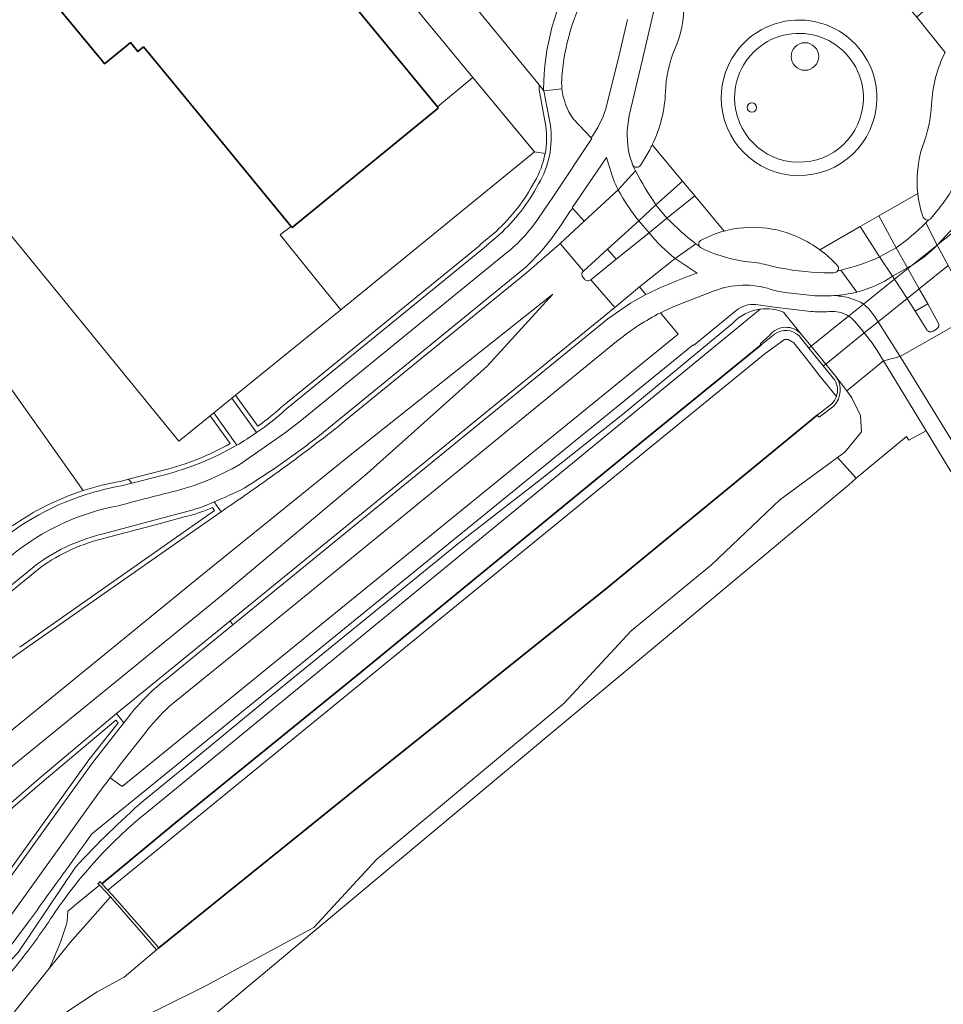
# Model space of a CAD drawing. Extents: x 150256 to 156914, y 461459 to 469481.
# Tile 423 of 656: x 156168 to 156269, y 463927 to 464034. Entities that reach past the tile are written whole.
import ezdxf

# ---------------------------------------------------------------- set-up
doc = ezdxf.new("R2010")
doc.units = 0
doc.header["$LTSCALE"] = 0.75
for name, color, linetype, lineweight in [('B-RO-GK-BESCHOEIING-G', 251, 'GK-BESCHOEIING', 35), ('B-RO-GR-BEPLANTING_CULTUUR_BOSPLANTSOEN-GV', 251, 'CONTINUOUS', 18), ('B-RO-GR-BEPLANTING_CULTUUR_HEESTERS-GV', 251, 'CONTINUOUS', 18), ('B-RO-GR-BOS_GEMENGD-GV', 251, 'CONTINUOUS', 13), ('B-RO-IE-TERREINAFSCHEIDING_KUNSTMATIG_HEKWERK-G', 251, 'IE-TERREINAFSCHEIDING-KUNSTMATIG', 18), ('B-RO-IE-TERREINAFSCHEIDING_KUNSTMATIG_MUUR-GV', 251, 'CONTINUOUS', 18), ('B-RO-KW-KUNSTWERK_DUIKER-GV', 251, 'CONTINUOUS', 18), ('B-RO-KW-KUNSTWERK_STUW-GV', 251, 'CONTINUOUS', 18), ('B-RO-OG-BEBOUWING-GV', 6, 'CONTINUOUS', 35), ('B-RO-OG-TERREIN_CULTUURSCHEIDING-GV', 251, 'CONTINUOUS', 18), ('B-RO-OG-WATER_SLOOT-GV', 251, 'CONTINUOUS', 18), ('B-RO-VH-VERHARDING_ASFALT-GV', 251, 'CONTINUOUS', 18), ('B-RO-VH-VERHARDING_BETONSTRAATSTEEN-GV', 251, 'CONTINUOUS', 18), ('B-RO-VH-VERHARDING_TEGEL-GV', 251, 'CONTINUOUS', 18)]:
    doc.layers.add(name, color=color, linetype=linetype, lineweight=lineweight)
doc.linetypes.add('GK-BESCHOEIING', pattern='A,30,-5,[1,NLCS.SHX,S=1,R=0,X=0,Y=0],-5', length=40)
doc.linetypes.add('IE-TERREINAFSCHEIDING-KUNSTMATIG', pattern='A,4,[82,NLCS.SHX,S=0.75,R=90,X=0,Y=0],4,-2', length=10)

msp = doc.modelspace()

# ---------------------------------------------------------------- linework, layer by layer
at = {"layer": 'B-RO-GK-BESCHOEIING-G'}
for points in [[(156184.834, 463946.348), (156204.688, 463962.454), (156235.676, 463987.879), (156248.716, 463998.487)], [(156183.169, 463932.87), (156204.862, 463950.351), (156231.944, 463972.034), (156254.811, 463990.839)], [(156176.992, 463939.832), (156184.834, 463946.348)]]:
    msp.add_lwpolyline(points, dxfattribs=at)
at = {"layer": 'B-RO-GR-BEPLANTING_CULTUUR_BOSPLANTSOEN-GV'}
for points in [[(156190.935, 463987.726), (156188.775, 463990.769), (156185.357, 463988), (156146.3, 464035.838), (156175.258, 464059.784), (156184.472, 464067.404), (156184.721, 464067.102), (156189.59, 464074.832), (156189.413, 464074.949), (156188.174, 464075.769), (156175.615, 464083.696), (156175.991, 464074.098), (156176.032, 464073.066), (156175.064, 464072.239), (156169.265, 464067.286), (156156.405, 464056.304), (156138.068, 464040.644), (156137.356, 464041.098), (156132.897, 464037.438), (156119.995, 464025.684), (156114.617, 464020.825)], [(156114.617, 464020.825), (156108.901, 464015.661), (156108.858, 464015.697), (156108.59, 464015.468), (156107.715, 464014.721), (156109.283, 464013.362), (156110.45, 464012.34), (156110.98, 464011.876), (156112.502, 464013.626), (156122.196, 464024.766), (156135.485, 464031.242), (156143.192, 464021.736), (156154.297, 464011.689), (156174.953, 463982.623)], [(156179.013, 463983.626), (156179.891, 463983.852), (156183.702, 463984.833)]]:
    msp.add_lwpolyline(points, dxfattribs=at)
for points in [[(156183.702, 463984.833, 0.0631928), (156190.935, 463987.726)], [(156174.953, 463982.623, -0.0361888), (156179.013, 463983.626)]]:
    msp.add_lwpolyline(points, format="xyb", dxfattribs=at)
at = {"layer": 'B-RO-GR-BEPLANTING_CULTUUR_HEESTERS-GV'}
for points in [[(156225.202, 464019.301), (156224.06, 464019.459), (156202.976, 464002.27)], [(156196.761, 463991.914), (156218.14, 464009.331), (156218.111, 464009.366), (156219.87, 464010.825)], [(156202.976, 464002.27), (156191.514, 463992.987), (156193.93, 463989.621)]]:
    msp.add_lwpolyline(points, dxfattribs=at)
for points in [[(156224.048, 464016.224, 0.0871501), (156225.202, 464019.301)], [(156219.87, 464010.825, 0.0861677), (156224.048, 464016.224)], [(156193.93, 463989.621, 0.0292791), (156196.761, 463991.914)]]:
    msp.add_lwpolyline(points, format="xyb", dxfattribs=at)
at = {"layer": 'B-RO-GR-BOS_GEMENGD-GV'}
msp.add_lwpolyline([(156170.759, 463911.508), (156171.378, 463910.668), (156180.175, 463918.027), (156211.783, 463944.469), (156258.23, 463983.239), (156259.039, 463983.954), (156257.026, 463986.232), (156250.732, 463981.629), (156243.312, 463974.532), (156234.56, 463967.36), (156227.264, 463959.477), (156206.89, 463942.504), (156200.034, 463935.073), (156188.235, 463928.707), (156178.708, 463923.984), (156174.887, 463921.772)], close=True, dxfattribs=at)
at = {"layer": 'B-RO-IE-TERREINAFSCHEIDING_KUNSTMATIG_HEKWERK-G'}
for points in [[(156187.719, 464063.468), (156217.344, 464027.568)], [(156185.357, 463988), (156146.3, 464035.838)], [(156217.344, 464027.568), (156214.577, 464025.277)], [(156217.344, 464027.568), (156224.06, 464019.459)], [(156214.577, 464025.277), (156213.483, 464024.37)], [(156224.06, 464019.459), (156202.976, 464002.27)], [(156196.378, 464010.439), (156196.463, 464010.505)], [(156196.463, 464010.505), (156197.569, 464011.367)], [(156200.595, 464005.217), (156196.378, 464010.439)], [(156202.976, 464002.27), (156200.595, 464005.217)], [(156202.976, 464002.27), (156191.514, 463992.987)], [(156191.125, 463992.672), (156189.164, 463991.084)], [(156191.514, 463992.987), (156191.125, 463992.672)], [(156188.775, 463990.769), (156185.357, 463988)], [(156189.164, 463991.084), (156188.775, 463990.769)]]:
    msp.add_lwpolyline(points, dxfattribs=at)
at = {"layer": 'B-RO-IE-TERREINAFSCHEIDING_KUNSTMATIG_MUUR-GV'}
for points in [[(156253.066, 463999.642, 0.4655877), (156249.651, 463999.544)], [(156250.148, 463999.632, -0.3723069), (156252.834, 463999.45)], [(156256.635, 463991.859, 0.3591221), (156256.847, 463995.028)], [(156256.707, 463994.636, -0.2308979), (156256.89, 463992.847)], [(156256.89, 463992.847, -0.1119129), (156256.392, 463992.077)]]:
    msp.add_lwpolyline(points, format="xyb", dxfattribs=at)
for points in [[(156249.651, 463999.544), (156248.6, 463998.6), (156248.716, 463998.487), (156250.148, 463999.632)], [(156252.834, 463999.45), (156253.897, 463998.129), (156255.464, 463996.181), (156256.707, 463994.636)], [(156256.847, 463995.028), (156255.728, 463996.393), (156254.144, 463998.327), (156253.066, 463999.642)], [(156256.392, 463992.077), (156254.811, 463990.839), (156255.03, 463990.609), (156256.635, 463991.859)]]:
    msp.add_lwpolyline(points, dxfattribs=at)
at = {"layer": 'B-RO-KW-KUNSTWERK_DUIKER-GV'}
msp.add_lwpolyline([(156269.691, 464010.817), (156267.949, 464009.418), (156267.847, 464009.336), (156265.084, 464007.116), (156264.678, 464006.79), (156263.21, 464005.61), (156259.849, 464002.91), (156258.221, 464001.603), (156254.144, 463998.327), (156253.897, 463998.129), (156255.464, 463996.181), (156255.728, 463996.393), (156259.931, 463999.77), (156261.428, 464000.972), (156264.582, 464003.506), (156265.914, 464004.576), (156269.064, 464007.106)], dxfattribs=at)
at = {"layer": 'B-RO-KW-KUNSTWERK_STUW-GV'}
msp.add_lwpolyline([(156176.723, 463939.698), (156177.409, 463938.966), (156177.905, 463938.437), (156182.907, 463932.647), (156182.961, 463932.693), (156183.169, 463932.87), (156178.091, 463938.649), (156177.629, 463939.146), (156176.992, 463939.832), (156176.767, 463940.073), (156176.647, 463939.959), (156176.558, 463939.875)], close=True, dxfattribs=at)
at = {"layer": 'B-RO-OG-BEBOUWING-GV'}
msp.add_lwpolyline([(156171.409, 464036.162), (156177.034, 464029.339), (156177.279, 464029.042), (156179.623, 464030.974), (156180.088, 464031.357), (156180.889, 464030.385), (156181.507, 464030.893), (156184.936, 464026.725), (156197.569, 464011.367), (156197.679, 464011.234), (156213.559, 464024.234), (156213.532, 464024.31), (156213.483, 464024.37), (156186.975, 464056.585), (156171.092, 464043.497), (156174.563, 464039.301), (156173.496, 464038.422), (156171.145, 464036.483)], close=True, dxfattribs=at)
at = {"layer": 'B-RO-OG-TERREIN_CULTUURSCHEIDING-GV'}
for points in [[(156224.543, 464026.768), (156210.791, 464043.58), (156194.122, 464063.756), (156197.784, 464069.757), (156197.073, 464070.201), (156194.912, 464071.52), (156193.54, 464072.389), (156193.437, 464072.454), (156190.31, 464067.513)], [(156216.592, 464058.005), (156211.776, 464061.026), (156197.784, 464069.757), (156194.122, 464063.756), (156210.791, 464043.58), (156224.543, 464026.768), (156225.064, 464026.131), (156225.038, 464026.27)], [(156188.871, 464065.26), (156187.719, 464063.468), (156217.344, 464027.568), (156224.005, 464019.525), (156224.06, 464019.459), (156225.202, 464019.301)], [(156237.107, 464035.129), (156235.748, 464029.392), (156234.364, 464023.439)], [(156231.815, 464024.162), (156233.247, 464029.994), (156234.182, 464033.89)], [(156225.782, 464022.342), (156225.066, 464026.122), (156225.064, 464026.131), (156224.543, 464026.768)], [(156224.538, 464026.223), (156225.288, 464022.264)], [(156225.288, 464022.264), (156224.538, 464026.223)], [(156228.261, 464023.085), (156230.195, 464020.997)], [(156174.953, 463982.623), (156154.297, 464011.689), (156143.192, 464021.736), (156141.46, 464019.155)], [(156234.385, 464019.094), (156234.753, 464018.009)], [(156235.574, 464017.984), (156236.579, 464019.696)], [(156267.189, 464012.259), (156267.793, 464012.998)], [(156219.87, 464010.825), (156218.111, 464009.366), (156218.14, 464009.331), (156196.761, 463991.914)], [(156197.087, 463991.535), (156218.843, 464009.259), (156218.812, 464009.298), (156220.198, 464010.448)], [(156255.616, 464006.323), (156256.618, 464006.328)], [(156246.004, 464002.209), (156241.355, 463998.424), (156241.323, 463998.462), (156195.979, 463961.607), (156175.864, 463945.257)], [(156177.891, 463951.381), (156179.186, 463950.443), (156194.817, 463963.151), (156239.688, 463999.629), (156237.743, 464001.957)], [(156181.855, 463947.601), (156248.593, 464002.364)], [(156254.097, 464002.119), (156250.11, 464002.569), (156248.125, 464002.868)], [(156251.143, 464002.036), (156253.066, 463999.642), (156254.144, 463998.327), (156255.728, 463996.393), (156256.847, 463995.028), (156258.021, 463993.472), (156260.83, 463995.771), (156261.442, 463996.272), (156262.013, 463996.741), (156261.326, 463997.87), (156260.758, 463998.723), (156259.931, 463999.77), (156259.519, 464000.291), (156258.868, 464001.052)], [(156245.621, 464000.846), (156233.806, 463991.037), (156224.851, 463983.937), (156216.059, 463977.129), (156195.406, 463960.302), (156186.082, 463952.585), (156181.55, 463948.918)], [(156181.55, 463948.918), (156186.082, 463952.585), (156195.406, 463960.302), (156216.059, 463977.129), (156224.851, 463983.937), (156233.806, 463991.037), (156245.621, 464000.846)], [(156232.955, 463998.838), (156210.435, 463980.427), (156192.698, 463965.964), (156184.352, 463959.158)], [(156191.514, 463992.987), (156191.125, 463992.672), (156193.812, 463988.927)], [(156193.93, 463989.621), (156191.514, 463992.987)], [(156189.164, 463991.084), (156188.775, 463990.769), (156190.935, 463987.726)], [(156191.664, 463987.564), (156189.164, 463991.084)], [(156183.702, 463984.833), (156179.891, 463983.852), (156180.23, 463983.423), (156183.827, 463984.349)], [(156179.118, 463983.136), (156180.23, 463983.423), (156179.891, 463983.852), (156179.013, 463983.626)], [(156168.039, 463965.601), (156189.251, 463980.445), (156189.03, 463980.769)], [(156189.03, 463980.769), (156189.251, 463980.445), (156168.039, 463965.601)], [(156189.943, 463980.318), (156189.209, 463981.393)], [(156168.325, 463965.191), (156184.937, 463976.816), (156189.943, 463980.318)], [(156185.969, 463980.279), (156183.079, 463979.504), (156177.276, 463977.949)], [(156186.094, 463979.795), (156183.209, 463979.021), (156177.397, 463977.463)], [(156177.397, 463977.463), (156183.209, 463979.021), (156186.094, 463979.795)], [(156169.99, 463974.654), (156151.206, 463959.317), (156153.997, 463953.767), (156164.315, 463962.198)], [(156170.295, 463974.257), (156151.833, 463959.184)], [(156164.001, 463962.587), (156154.164, 463954.549), (156151.833, 463959.184), (156170.295, 463974.257)], [(156178.582, 463958.364), (156170.157, 463951.285), (156159.696, 463942.275), (156163.207, 463935.372)], [(156165.074, 463937.918), (156175.947, 463953.01), (156179.371, 463957.356), (156178.582, 463958.364)], [(156164.664, 463938.206), (156175.548, 463953.311), (156178.735, 463957.357), (156178.507, 463957.648), (156170.481, 463950.904), (156160.319, 463942.152)], [(156163.295, 463936.303), (156160.319, 463942.152), (156170.481, 463950.904), (156178.507, 463957.648), (156178.735, 463957.357), (156175.548, 463953.311), (156164.664, 463938.206)], [(156181.644, 463956.186), (156179.151, 463953.04), (156177.891, 463951.381)], [(156159.601, 463924.917), (156160.078, 463924.267), (156160.076, 463924.237), (156161.095, 463922.765), (156161.425, 463922.289), (156163.167, 463920.112), (156163.269, 463919.975), (156163.521, 463920.434), (156160.928, 463923.955), (156160.895, 463924), (156160.279, 463924.839), (156160.958, 463925.419), (156163.177, 463927.468), (156165.709, 463930.098), (156167.883, 463932.349), (156174.103, 463941.642)], [(156174.103, 463941.642), (156167.883, 463932.349), (156165.709, 463930.098), (156163.177, 463927.468), (156160.958, 463925.419), (156160.279, 463924.839), (156160.895, 463924), (156163.349, 463926.266), (156163.855, 463926.733), (156165.83, 463928.841), (156167.005, 463930.096)], [(156168.98, 463935.691), (156166.451, 463932.289)]]:
    msp.add_lwpolyline(points, dxfattribs=at)
for points in [[(156225.038, 464026.27, -0.1348625), (156228.611, 464039.237)], [(156229.815, 464037.225, 0.1010191), (156227.027, 464027.687)], [(156239.278, 464030.58, 0.1124209), (156240.312, 464035.632)], [(156259.828, 464025.109, 1.018272), (156245.818, 464025.355)], [(156251.967, 464029.849, -1), (156254.967, 464029.849)], [(156254.967, 464029.849, 1), (156251.967, 464029.849)], [(156238.297, 464026.037, -0.0887069), (156239.278, 464030.58)], [(156254.967, 464029.849, -1), (156251.967, 464029.849)], [(156251.967, 464029.849, 1), (156254.967, 464029.849)], [(156268.713, 464030.293, 0.1039737), (156267.249, 464024.66)], [(156227.027, 464027.687, 0.0496283), (156227.034, 464026.337)], [(156224.543, 464026.768, 0.0054873), (156224.538, 464026.223)], [(156224.538, 464026.223, -0.0054873), (156224.543, 464026.768)], [(156227.034, 464026.337, 0.1293729), (156228.261, 464023.085)], [(156236.858, 464020.246, 0.1027113), (156238.297, 464026.037)], [(156245.818, 464025.355, 0.9827269), (156259.828, 464025.109)], [(156247.198, 464024.295, -1), (156248.198, 464024.295)], [(156248.198, 464024.295, 1), (156247.198, 464024.295)], [(156267.249, 464024.66, -0.0830492), (156266.279, 464020.134)], [(156230.195, 464020.997, 0.0816375), (156231.815, 464024.162)], [(156234.364, 464023.439, 0.1107027), (156234.385, 464019.094)], [(156248.198, 464024.295, -1), (156247.198, 464024.295)], [(156247.198, 464024.295, 1), (156248.198, 464024.295)], [(156224.485, 464015.98, 0.1664603), (156225.782, 464022.342)], [(156225.288, 464022.264, -0.0783016), (156225.202, 464019.301)], [(156225.202, 464019.301, 0.0783016), (156225.288, 464022.264)], [(156236.579, 464019.696, 0.0101646), (156236.858, 464020.246)], [(156266.279, 464020.134, 0.1075528), (156265.751, 464014.928)], [(156225.202, 464019.301, -0.0871501), (156224.048, 464016.224)], [(156234.753, 464018.009, 0.4981203), (156235.574, 464017.984)], [(156267.793, 464012.998, 0.0787267), (156270.902, 464018.195)], [(156224.048, 464016.224, -0.0861677), (156219.87, 464010.825)], [(156220.198, 464010.448, 0.0862563), (156224.485, 464015.98)], [(156265.751, 464014.928, 0.0530533), (156266.323, 464012.366)], [(156266.323, 464012.366, 0.3984089), (156266.941, 464012.076)], [(156266.941, 464012.076, 0.1596133), (156267.189, 464012.259)], [(156244.701, 464010.857, 0.05903), (156242.094, 464009.819)], [(156252.891, 464010.13, 0.1769164), (156244.701, 464010.857)], [(156242.094, 464009.819, 0.3964613), (156242.012, 464009.158)], [(156255.103, 464008.807, 0.0477072), (156252.891, 464010.13)], [(156242.012, 464009.158, 0.1529052), (156242.246, 464008.986)], [(156242.246, 464008.986, 0.0928685), (156248.029, 464007.427)], [(156257.056, 464007.052, 0.0485493), (156255.103, 464008.807)], [(156248.029, 464007.427, -0.0332035), (156249.994, 464007.01)], [(156249.994, 464007.01, 0.050676), (156255.616, 464006.323)], [(156256.618, 464006.328, 0.2719677), (156257.048, 464006.549)], [(156257.048, 464006.549, 0.282268), (156257.056, 464007.052)], [(156237.743, 464001.957, 0.0290603), (156235.389, 464000.605)], [(156248.593, 464002.364, 0.1715347), (156245.621, 464000.846)], [(156245.621, 464000.846, -0.1715347), (156248.593, 464002.364)], [(156248.125, 464002.868, 0.1928232), (156246.004, 464002.209)], [(156248.593, 464002.364, -0.1301611), (156251.143, 464002.036)], [(156256.118, 464002.088, -0.0450242), (156254.097, 464002.119)], [(156258.221, 464001.603, 0.1745605), (156256.118, 464002.088)], [(156258.868, 464001.052, 0.0667507), (156258.221, 464001.603)], [(156235.389, 464000.605, 0.010242), (156232.955, 463998.838)], [(156193.812, 463988.927, 0.033499), (156197.087, 463991.535)], [(156196.761, 463991.914, -0.0292791), (156193.93, 463989.621)], [(156190.935, 463987.726, -0.0631928), (156183.702, 463984.833)], [(156183.827, 463984.349, 0.0677182), (156191.664, 463987.564)], [(156167.234, 463978.768, -0.0747939), (156174.953, 463982.623)], [(156174.953, 463982.623, 0.0747939), (156167.234, 463978.768)], [(156179.013, 463983.626, 0.0361888), (156174.953, 463982.623)], [(156175.258, 463982.194, -0.0346732), (156179.118, 463983.136)], [(156164.286, 463975.768, -0.1112509), (156175.258, 463982.194)], [(156189.209, 463981.393, -0.0457847), (156185.969, 463980.279)], [(156189.03, 463980.769, -0.0400741), (156186.094, 463979.795)], [(156186.094, 463979.795, 0.0400741), (156189.03, 463980.769)], [(156177.276, 463977.949, 0.1000713), (156169.99, 463974.654)], [(156177.397, 463977.463, 0.1000505), (156170.295, 463974.257)], [(156170.295, 463974.257, -0.1000505), (156177.397, 463977.463)], [(156164.315, 463962.198, -0.0152682), (156168.325, 463965.191)], [(156184.352, 463959.158, 0.0429631), (156181.644, 463956.186)], [(156181.55, 463948.918, 0.0262858), (156174.103, 463941.642)], [(156174.103, 463941.642, -0.0262858), (156181.55, 463948.918)], [(156171.805, 463936.618, -0.0737417), (156181.855, 463947.601)], [(156175.864, 463945.257, -0.0046163), (156168.98, 463935.691)], [(156168.45, 463931.915, 0.0183919), (156171.805, 463936.618)], [(156167.005, 463930.096, 0.007327), (156168.45, 463931.915)]]:
    msp.add_lwpolyline(points, format="xyb", dxfattribs=at)
msp.add_lwpolyline([(156260.83, 463995.771), (156258.021, 463993.472), (156258.582, 463992.728), (156259.502, 463990.788), (156259.619, 463989.022), (156257.821, 463986.814), (156257.026, 463986.232), (156259.039, 463983.954), (156264.529, 463988.512), (156264.786, 463988.095), (156266.646, 463989.126), (156262.013, 463996.741), (156261.442, 463996.272)], close=True, dxfattribs=at)
at = {"layer": 'B-RO-OG-WATER_SLOOT-GV'}
for points in [[(156248.593, 464002.364), (156181.855, 463947.601)], [(156253.066, 463999.642), (156251.143, 464002.036)], [(156164.6, 463922.395), (156171.261, 463930.634), (156171.632, 463931.504), (156172.483, 463933.498), (156173.114, 463935.461), (156173.201, 463935.731), (156173.284, 463936.874), (156173.847, 463937.35), (156173.972, 463937.452), (156176.723, 463939.698), (156176.558, 463939.875), (156176.647, 463939.959), (156176.767, 463940.073), (156176.992, 463939.832), (156184.834, 463946.348), (156204.688, 463962.454), (156235.676, 463987.879), (156248.716, 463998.487), (156248.6, 463998.6), (156249.651, 463999.544)], [(156250.148, 463999.632), (156248.716, 463998.487), (156235.676, 463987.879), (156204.688, 463962.454), (156184.834, 463946.348), (156176.992, 463939.832), (156177.629, 463939.146), (156249.147, 463997.518), (156251.242, 463999.061), (156251.629, 463999.06), (156252.245, 463998.698), (156254.024, 463996.453), (156255.145, 463995.038), (156256.89, 463992.847)], [(156256.89, 463992.847), (156255.145, 463995.038), (156254.024, 463996.453), (156252.245, 463998.698), (156251.629, 463999.06), (156251.242, 463999.061), (156249.147, 463997.518), (156177.629, 463939.146), (156178.091, 463938.649), (156183.169, 463932.87), (156204.862, 463950.351), (156231.944, 463972.034), (156254.811, 463990.839)], [(156256.707, 463994.636), (156255.464, 463996.181), (156253.897, 463998.129), (156252.834, 463999.45)], [(156178.708, 463923.984), (156188.235, 463928.707), (156200.034, 463935.073), (156206.89, 463942.504), (156227.264, 463959.477), (156234.56, 463967.36), (156243.312, 463974.532), (156250.732, 463981.629), (156257.026, 463986.232), (156257.821, 463986.814), (156259.619, 463989.022), (156259.502, 463990.788), (156258.582, 463992.728), (156258.021, 463993.472), (156256.847, 463995.028)], [(156256.635, 463991.859), (156255.03, 463990.609), (156254.811, 463990.839), (156231.944, 463972.034), (156204.862, 463950.351), (156183.169, 463932.87), (156182.961, 463932.693), (156182.907, 463932.647), (156179.407, 463929.692), (156176.471, 463928.101), (156173.175, 463925.921)], [(156254.811, 463990.839), (156256.392, 463992.077)], [(156173.175, 463925.921), (156176.471, 463928.101), (156179.407, 463929.692), (156182.907, 463932.647), (156177.905, 463938.437), (156173.53, 463933.441), (156171.261, 463930.634), (156164.6, 463922.395)]]:
    msp.add_lwpolyline(points, dxfattribs=at)
for points in [[(156251.143, 464002.036, 0.1301611), (156248.593, 464002.364)], [(156249.651, 463999.544, -0.4655877), (156253.066, 463999.642)], [(156252.834, 463999.45, 0.3723069), (156250.148, 463999.632)], [(156256.847, 463995.028, -0.3591221), (156256.635, 463991.859)], [(156256.89, 463992.847, 0.2308979), (156256.707, 463994.636)], [(156256.392, 463992.077, 0.1119129), (156256.89, 463992.847)], [(156181.855, 463947.601, 0.0737417), (156171.805, 463936.618)], [(156171.805, 463936.618, -0.0183919), (156168.45, 463931.915)], [(156168.45, 463931.915, -0.007327), (156167.005, 463930.096)]]:
    msp.add_lwpolyline(points, format="xyb", dxfattribs=at)
msp.add_lwpolyline([(156177.409, 463938.966), (156176.723, 463939.698), (156173.972, 463937.452), (156173.847, 463937.35), (156173.284, 463936.874), (156173.201, 463935.731), (156173.114, 463935.461), (156172.483, 463933.498), (156171.632, 463931.504), (156171.261, 463930.634), (156173.53, 463933.441), (156177.905, 463938.437)], close=True, dxfattribs=at)
at = {"layer": 'B-RO-VH-VERHARDING_ASFALT-GV'}
for points in [[(156268.713, 464030.293), (156265.629, 464034.135), (156264.03, 464036.06), (156260.93, 464039.809)], [(156268.558, 464036.777), (156265.629, 464034.135), (156268.713, 464030.293)], [(156234.364, 464023.439), (156235.748, 464029.392), (156237.107, 464035.129)], [(156234.182, 464033.89), (156233.247, 464029.994), (156231.815, 464024.162)], [(156230.195, 464020.997), (156230.278, 464020.942), (156226.109, 464014.638), (156224.404, 464012.157)], [(156236.858, 464020.246), (156240.167, 464016.286)], [(156237.261, 464013.725), (156240.167, 464016.286), (156236.858, 464020.246)], [(156234.753, 464018.009), (156234.385, 464019.094)], [(156236.579, 464019.696), (156235.574, 464017.984)], [(156225.818, 464009.954), (156226.983, 464011.585), (156227.895, 464013.001), (156228.232, 464013.302), (156228.151, 464013.382), (156231.873, 464018.853), (156232.256, 464017.684)], [(156233.163, 464015.338), (156235.05, 464017.409)], [(156235.05, 464017.409), (156233.163, 464015.338)], [(156240.167, 464016.286), (156241.498, 464014.697), (156244.701, 464010.857)], [(156233.163, 464015.338), (156229.443, 464011.932), (156226.838, 464009.521), (156229.369, 464006.499)], [(156255.103, 464008.807), (156259.462, 464011.367), (156261.493, 464012.521), (156265.751, 464014.928)], [(156265.751, 464014.928), (156261.493, 464012.521), (156263.389, 464009.039)], [(156235.408, 464011.969), (156237.261, 464013.725)], [(156244.701, 464010.857), (156241.498, 464014.697), (156238.463, 464012.257)], [(156267.793, 464012.998), (156267.189, 464012.259)], [(156229.369, 464006.499), (156232.008, 464008.879), (156235.408, 464011.969)], [(156238.463, 464012.257), (156236.516, 464010.666)], [(156266.629, 464011.757), (156267.847, 464009.336), (156267.856, 464009.318), (156267.949, 464009.418), (156269.61, 464011.197), (156269.691, 464010.817), (156270.125, 464008.765), (156270.318, 464008.114), (156271.122, 464005.398), (156271.375, 464004.968)], [(156267.856, 464009.318), (156267.847, 464009.336), (156266.629, 464011.757)], [(156236.516, 464010.666), (156232.932, 464007.8), (156230.183, 464005.568), (156232.771, 464002.55)], [(156259.462, 464011.367), (156255.103, 464008.807)], [(156261.586, 464008.037), (156259.462, 464011.367)], [(156229.369, 464006.499), (156226.838, 464009.521)], [(156241.601, 464009.47), (156239.352, 464007.879), (156241.752, 464006.277)], [(156239.352, 464007.879), (156241.601, 464009.47)], [(156221.016, 464008.476), (156198.529, 463990.139), (156196.955, 463988.929), (156192.016, 463985.489)], [(156232.932, 464007.8), (156232.008, 464008.879), (156229.369, 464006.499)], [(156263.389, 464009.039), (156264.641, 464006.857)], [(156271.546, 464002.667), (156270.254, 464004.927), (156269.064, 464007.106), (156267.856, 464009.318)], [(156230.183, 464005.568), (156232.932, 464007.8)], [(156232.771, 464002.55), (156235.484, 464004.776), (156239.352, 464007.879)], [(156262.999, 464005.933), (156261.586, 464008.037)], [(156200.648, 463988.605), (156223.141, 464006.981)], [(156223.507, 464006.609), (156223.165, 464006.329), (156203.431, 463990.193), (156202.575, 463989.494)], [(156256.618, 464006.328), (156255.616, 464006.323)], [(156259.102, 464004.213), (156257.367, 464006.62)], [(156257.367, 464006.62), (156259.102, 464004.213)], [(156264.641, 464006.857), (156264.678, 464006.79), (156265.914, 464004.576), (156266.832, 464002.93)], [(156140.139, 463942.416), (156139.571, 463941.964), (156138.287, 463940.91), (156138.307, 463940.867), (156141.097, 463935.292), (156187.542, 463973.169), (156203.807, 463986.324), (156226.06, 464004.008), (156218.892, 463996.171), (156205.855, 463984.473), (156190.798, 463971.851), (156189.336, 463970.662), (156163.276, 463949.461), (156142.508, 463932.473), (156144.284, 463928.923), (156157.434, 463940.305), (156159.696, 463942.275), (156170.157, 463951.285), (156178.582, 463958.364), (156190.93, 463968.432), (156221.16, 463993.083), (156222.677, 463994.319), (156232.771, 464002.55), (156230.183, 464005.568)], [(156229.334, 464005.79), (156229.47, 464005.623)], [(156229.47, 464005.623), (156229.334, 464005.79)], [(156266.722, 464000.125), (156265.464, 464002.153), (156264.582, 464003.506), (156263.21, 464005.61), (156262.999, 464005.933)], [(156239.858, 464002.887), (156243.593, 464004.34)], [(156251.282, 464004.171), (156254.264, 464003.834)], [(156236.168, 464003.945), (156234.506, 464003.021), (156232.024, 464001.31), (156191.225, 463968.022), (156183.851, 463962.005)], [(156258.174, 464003.616), (156259.137, 464003.283)], [(156260.418, 464002.388), (156261.03, 464001.591), (156261.428, 464000.972), (156263.848, 463997.209), (156272.244, 464001.99), (156271.925, 464002.541)], [(156279.838, 463983.557), (156277.521, 463992.895), (156272.244, 464001.99), (156263.848, 463997.209), (156269.86, 463987.423), (156271.332, 463984.787)], [(156267.976, 464000.878), (156266.832, 464002.93), (156265.464, 464002.153), (156266.722, 464000.125)], [(156266.832, 464002.93), (156267.976, 464000.878)], [(156267.417, 463999.98), (156267.788, 464000.193)], [(156267.788, 464000.193), (156267.417, 463999.98)], [(156184.352, 463959.158), (156192.698, 463965.964), (156210.435, 463980.427), (156232.955, 463998.838)], [(156189.943, 463980.318), (156184.937, 463976.816), (156168.325, 463965.191)], [(156177.276, 463977.949), (156183.079, 463979.504), (156185.969, 463980.279)], [(156135.263, 463949.595), (156136.344, 463947.173), (156138.968, 463949.362), (156148.892, 463957.43), (156151.206, 463959.317), (156169.99, 463974.654)], [(156179.658, 463957.721), (156179.371, 463957.356), (156175.947, 463953.01), (156165.074, 463937.918)], [(156166.227, 463935.219), (156176.723, 463949.842), (156177.891, 463951.381), (156179.151, 463953.04), (156181.644, 463956.186)]]:
    msp.add_lwpolyline(points, dxfattribs=at)
for points in [[(156240.312, 464035.632, -0.1124209), (156239.278, 464030.58)], [(156244.366, 464025.381, -1.014357), (156261.29, 464025.084)], [(156239.278, 464030.58, 0.0887069), (156238.297, 464026.037)], [(156267.249, 464024.66, -0.1039737), (156268.713, 464030.293)], [(156238.297, 464026.037, -0.1027113), (156236.858, 464020.246)], [(156261.29, 464025.084, -0.9855228), (156244.366, 464025.381)], [(156266.279, 464020.134, 0.0830492), (156267.249, 464024.66)], [(156231.815, 464024.162, -0.0816375), (156230.195, 464020.997)], [(156234.385, 464019.094, -0.1107027), (156234.364, 464023.439)], [(156236.858, 464020.246, -0.0101646), (156236.579, 464019.696)], [(156265.751, 464014.928, -0.1075528), (156266.279, 464020.134)], [(156235.05, 464017.409, -0.0053413), (156234.753, 464018.009)], [(156235.574, 464017.984, -0.4981203), (156234.753, 464018.009)], [(156234.753, 464018.009, 0.0053413), (156235.05, 464017.409)], [(156270.902, 464018.195, -0.0787267), (156267.793, 464012.998)], [(156232.256, 464017.684, 0.0625405), (156233.163, 464015.338)], [(156237.261, 464013.725, -0.0357243), (156235.05, 464017.409)], [(156235.05, 464017.409, 0.0357243), (156237.261, 464013.725)], [(156233.163, 464015.338, 0.052682), (156235.408, 464011.969)], [(156235.408, 464011.969, -0.052682), (156233.163, 464015.338)], [(156266.323, 464012.366, -0.0530533), (156265.751, 464014.928)], [(156224.404, 464012.157, -0.0717215), (156221.016, 464008.476)], [(156241.601, 464009.47, -0.0342514), (156238.463, 464012.257)], [(156238.463, 464012.257, 0.0342514), (156241.601, 464009.47)], [(156263.389, 464009.039, 0.0439606), (156266.629, 464011.757)], [(156266.629, 464011.757, -0.0439606), (156263.389, 464009.039)], [(156266.941, 464012.076, -0.3984089), (156266.323, 464012.366)], [(156266.941, 464012.076, -0.0047714), (156266.629, 464011.757)], [(156266.629, 464011.757, 0.0047714), (156266.941, 464012.076)], [(156267.189, 464012.259, -0.1596133), (156266.941, 464012.076)], [(156236.516, 464010.666, 0.0574429), (156239.352, 464007.879)], [(156239.352, 464007.879, -0.0574429), (156236.516, 464010.666)], [(156242.094, 464009.819, -0.05903), (156244.701, 464010.857)], [(156244.701, 464010.857, -0.1769164), (156252.891, 464010.13)], [(156223.141, 464006.981, 0.0453152), (156225.818, 464009.954)], [(156226.838, 464009.521, -0.0055918), (156223.507, 464006.609)], [(156242.012, 464009.158, -0.0042589), (156241.601, 464009.47)], [(156241.601, 464009.47, 0.0042589), (156242.012, 464009.158)], [(156242.012, 464009.158, -0.3964613), (156242.094, 464009.819)], [(156252.891, 464010.13, -0.0477072), (156255.103, 464008.807)], [(156242.246, 464008.986, -0.1529052), (156242.012, 464009.158)], [(156248.029, 464007.427, -0.0928685), (156242.246, 464008.986)], [(156255.103, 464008.807, -0.0485493), (156257.056, 464007.052)], [(156267.856, 464009.318, -0.0621505), (156265.084, 464007.116)], [(156265.084, 464007.116, 0.0621505), (156267.856, 464009.318)], [(156249.994, 464007.01, 0.0332035), (156248.029, 464007.427)], [(156257.367, 464006.62, 0.0495954), (156261.586, 464008.037)], [(156261.586, 464008.037, -0.0495954), (156257.367, 464006.62)], [(156229.369, 464006.499, 0.4132955), (156229.334, 464005.79)], [(156229.334, 464005.79, -0.4132955), (156229.369, 464006.499)], [(156241.752, 464006.277, 0.03333), (156236.168, 464003.945)], [(156255.616, 464006.323, -0.050676), (156249.994, 464007.01)], [(156257.048, 464006.549, -0.2719677), (156256.618, 464006.328)], [(156257.056, 464007.052, -0.282268), (156257.048, 464006.549)], [(156257.367, 464006.62, -0.0036516), (156257.048, 464006.549)], [(156257.048, 464006.549, 0.0036516), (156257.367, 464006.62)], [(156265.084, 464007.116, -0.0079976), (156264.641, 464006.857)], [(156264.641, 464006.857, 0.0079976), (156265.084, 464007.116)], [(156229.47, 464005.623, 0.4305021), (156230.183, 464005.568)], [(156230.183, 464005.568, -0.4305021), (156229.47, 464005.623)], [(156262.999, 464005.933, -0.0841893), (156259.102, 464004.213)], [(156259.102, 464004.213, 0.0841893), (156262.999, 464005.933)], [(156243.593, 464004.34, -0.1766747), (156249.774, 464004.51)], [(156249.774, 464004.51, 0.0417541), (156251.282, 464004.171)], [(156256.607, 464003.84, 0.0493344), (156259.102, 464004.213)], [(156259.102, 464004.213, -0.0493344), (156256.607, 464003.84)], [(156254.264, 464003.834, 0.0256069), (156256.607, 464003.84)], [(156256.607, 464003.84, -0.0472617), (156258.174, 464003.616)], [(156259.137, 464003.283, -0.0628024), (156259.849, 464002.91)], [(156235.389, 464000.605, -0.0290603), (156237.743, 464001.957)], [(156237.743, 464001.957, -0.0246098), (156239.858, 464002.887)], [(156259.849, 464002.91, -0.0632458), (156260.418, 464002.388)], [(156267.788, 464000.193, 0.4088163), (156267.976, 464000.878)], [(156267.976, 464000.878, -0.4088163), (156267.788, 464000.193)], [(156232.955, 463998.838, -0.010242), (156235.389, 464000.605)], [(156266.722, 464000.125, 0.4187879), (156267.417, 463999.98)], [(156267.417, 463999.98, -0.4187879), (156266.722, 464000.125)], [(156202.404, 463989.361, -0.0099196), (156195.251, 463984.012)], [(156202.575, 463989.494, -0.0064777), (156202.404, 463989.361)], [(156192.449, 463982.884, 0.0283277), (156200.648, 463988.605)], [(156192.016, 463985.489, -0.0725624), (156184.604, 463982.479)], [(156195.251, 463984.012, -0.0059868), (156190.844, 463980.93)], [(156189.209, 463981.393, 0.0195626), (156192.449, 463982.884)], [(156181.58, 463981.714, 0.0035263), (156178.792, 463980.968)], [(156184.604, 463982.479, 0.003576), (156181.58, 463981.714)], [(156178.792, 463980.968, 0.127676), (156167.131, 463975.553)], [(156185.969, 463980.279, 0.0457847), (156189.209, 463981.393)], [(156190.844, 463980.93, -0.0020348), (156189.943, 463980.318)], [(156169.99, 463974.654, -0.1000713), (156177.276, 463977.949)], [(156168.325, 463965.191, 0.0152682), (156164.315, 463962.198)], [(156183.851, 463962.005, 0.0661778), (156179.658, 463957.721)], [(156181.644, 463956.186, -0.0429631), (156184.352, 463959.158)]]:
    msp.add_lwpolyline(points, format="xyb", dxfattribs=at)
for points in [[(156241.498, 464014.697), (156240.167, 464016.286), (156237.261, 464013.725), (156238.463, 464012.257)], [(156235.408, 464011.969), (156236.516, 464010.666), (156238.463, 464012.257), (156237.261, 464013.725)], [(156261.586, 464008.037), (156263.389, 464009.039), (156261.493, 464012.521), (156259.462, 464011.367)], [(156263.389, 464009.039), (156261.586, 464008.037), (156262.999, 464005.933), (156264.641, 464006.857)], [(156189.336, 463970.662), (156190.798, 463971.851), (156205.855, 463984.473), (156218.892, 463996.171), (156226.06, 464004.008), (156203.807, 463986.324), (156187.542, 463973.169), (156141.097, 463935.292), (156142.508, 463932.473), (156163.276, 463949.461)]]:
    msp.add_lwpolyline(points, close=True, dxfattribs=at)
at = {"layer": 'B-RO-VH-VERHARDING_BETONSTRAATSTEEN-GV'}
for points in [[(156261.29, 464025.084, 1.014357), (156244.366, 464025.381)], [(156245.818, 464025.355, -1.018272), (156259.828, 464025.109)], [(156244.366, 464025.381, 0.9855228), (156261.29, 464025.084)], [(156259.828, 464025.109, -0.9827269), (156245.818, 464025.355)], [(156225.818, 464009.954, -0.0453152), (156223.141, 464006.981)], [(156223.507, 464006.609, 0.0055918), (156226.838, 464009.521)], [(156195.251, 463984.012, 0.0099196), (156202.404, 463989.361)], [(156202.404, 463989.361, 0.0064777), (156202.575, 463989.494)], [(156200.648, 463988.605, -0.0283277), (156192.449, 463982.884)], [(156190.844, 463980.93, 0.0059868), (156195.251, 463984.012)], [(156192.449, 463982.884, -0.0195626), (156189.209, 463981.393)], [(156189.943, 463980.318, 0.0020348), (156190.844, 463980.93)], [(156179.658, 463957.721, -0.0661778), (156183.851, 463962.005)]]:
    msp.add_lwpolyline(points, format="xyb", dxfattribs=at)
for points in [[(156226.838, 464009.521), (156229.443, 464011.932), (156228.232, 464013.302), (156227.895, 464013.001), (156226.983, 464011.585), (156225.818, 464009.954)], [(156223.141, 464006.981), (156200.648, 463988.605)], [(156202.575, 463989.494), (156203.431, 463990.193), (156223.165, 464006.329), (156223.507, 464006.609)], [(156189.209, 463981.393), (156189.943, 463980.318)], [(156190.936, 463968.424), (156190.93, 463968.432), (156178.582, 463958.364), (156179.371, 463957.356), (156179.658, 463957.721)], [(156183.851, 463962.005), (156191.225, 463968.022), (156190.973, 463968.373), (156190.936, 463968.424)]]:
    msp.add_lwpolyline(points, dxfattribs=at)
msp.add_lwpolyline([(156190.93, 463968.432), (156190.936, 463968.424), (156190.973, 463968.373), (156191.225, 463968.022), (156232.024, 464001.31), (156234.506, 464003.021), (156236.168, 464003.945), (156235.484, 464004.776), (156232.771, 464002.55), (156222.677, 463994.319), (156221.16, 463993.083)], close=True, dxfattribs=at)
at = {"layer": 'B-RO-VH-VERHARDING_TEGEL-GV'}
for points in [[(156228.611, 464039.237, 0.1348625), (156225.038, 464026.27)], [(156227.027, 464027.687, -0.1010191), (156229.815, 464037.225)], [(156227.034, 464026.337, -0.0496283), (156227.027, 464027.687)], [(156228.261, 464023.085, -0.1293729), (156227.034, 464026.337)], [(156225.782, 464022.342, -0.1664603), (156224.485, 464015.98)], [(156233.163, 464015.338, -0.0625405), (156232.256, 464017.684)], [(156224.485, 464015.98, -0.0862563), (156220.198, 464010.448)], [(156221.016, 464008.476, 0.0717215), (156224.404, 464012.157)], [(156236.168, 464003.945, -0.03333), (156241.752, 464006.277)], [(156249.774, 464004.51, 0.1766747), (156243.593, 464004.34)], [(156251.282, 464004.171, -0.0417541), (156249.774, 464004.51)], [(156256.607, 464003.84, -0.0256069), (156254.264, 464003.834)], [(156258.174, 464003.616, 0.0472617), (156256.607, 464003.84)], [(156259.849, 464002.91, 0.0628024), (156259.137, 464003.283)], [(156239.858, 464002.887, 0.0246098), (156237.743, 464001.957)], [(156246.004, 464002.209, -0.1928232), (156248.125, 464002.868)], [(156254.097, 464002.119, 0.0450242), (156256.118, 464002.088)], [(156256.118, 464002.088, -0.1745605), (156258.221, 464001.603)], [(156260.418, 464002.388, 0.0632458), (156259.849, 464002.91)], [(156258.221, 464001.603, -0.0667507), (156258.868, 464001.052)], [(156197.087, 463991.535, -0.033499), (156193.812, 463988.927)], [(156191.664, 463987.564, 0.0201691), (156193.812, 463988.927)], [(156193.812, 463988.927, -0.0201691), (156191.664, 463987.564)], [(156191.664, 463987.564, -0.0677182), (156183.827, 463984.349)], [(156184.604, 463982.479, 0.0725624), (156192.016, 463985.489)], [(156179.118, 463983.136, 0.0346732), (156175.258, 463982.194)], [(156175.258, 463982.194, 0.1112509), (156164.286, 463975.768)], [(156178.792, 463980.968, -0.0035263), (156181.58, 463981.714)], [(156181.58, 463981.714, -0.003576), (156184.604, 463982.479)], [(156167.131, 463975.553, -0.127676), (156178.792, 463980.968)], [(156168.98, 463935.691, 0.0046163), (156175.864, 463945.257)]]:
    msp.add_lwpolyline(points, format="xyb", dxfattribs=at)
for points in [[(156225.038, 464026.27), (156225.064, 464026.131), (156227.034, 464026.337)], [(156227.034, 464026.337), (156225.064, 464026.131), (156225.066, 464026.122), (156225.782, 464022.342)], [(156224.404, 464012.157), (156226.109, 464014.638), (156230.278, 464020.942), (156230.195, 464020.997), (156228.261, 464023.085)], [(156232.256, 464017.684), (156231.873, 464018.853), (156228.151, 464013.382), (156228.232, 464013.302)], [(156228.232, 464013.302), (156229.443, 464011.932), (156233.163, 464015.338)], [(156220.198, 464010.448), (156218.812, 464009.298), (156218.843, 464009.259), (156197.087, 463991.535)], [(156192.016, 463985.489), (156196.955, 463988.929), (156198.529, 463990.139), (156221.016, 464008.476)], [(156241.752, 464006.277), (156239.352, 464007.879), (156235.484, 464004.776), (156236.168, 464003.945)], [(156243.593, 464004.34), (156239.858, 464002.887)], [(156254.264, 464003.834), (156251.282, 464004.171)], [(156259.137, 464003.283), (156258.174, 464003.616)], [(156237.743, 464001.957), (156239.688, 463999.629), (156194.817, 463963.151), (156179.186, 463950.443), (156177.891, 463951.381), (156176.723, 463949.842), (156166.227, 463935.219)], [(156175.864, 463945.257), (156195.979, 463961.607), (156241.323, 463998.462), (156241.355, 463998.424), (156246.004, 464002.209)], [(156248.125, 464002.868), (156250.11, 464002.569), (156254.097, 464002.119)], [(156258.868, 464001.052), (156259.519, 464000.291), (156259.931, 463999.77), (156260.758, 463998.723), (156261.326, 463997.87), (156262.013, 463996.741), (156263.848, 463997.209), (156261.428, 464000.972), (156261.03, 464001.591), (156260.418, 464002.388)], [(156271.332, 463984.787), (156269.86, 463987.423), (156263.848, 463997.209), (156262.013, 463996.741), (156266.646, 463989.126), (156269.35, 463984.68), (156270.316, 463982.958), (156270.819, 463981.994), (156271.125, 463981.408), (156271.448, 463980.448), (156276.329, 463962.043), (156276.183, 463962.008), (156279.062, 463949.934), (156279.161, 463949.518), (156280.021, 463945.995)], [(156191.125, 463992.672), (156189.164, 463991.084), (156191.664, 463987.564)], [(156193.812, 463988.927), (156191.125, 463992.672)], [(156183.827, 463984.349), (156180.23, 463983.423), (156179.118, 463983.136)], [(156166.451, 463932.289), (156168.98, 463935.691)]]:
    msp.add_lwpolyline(points, dxfattribs=at)
for points in [[(156232.008, 464008.879), (156232.932, 464007.8), (156236.516, 464010.666), (156235.408, 464011.969)], [(156270.254, 464004.927), (156271.122, 464005.398), (156270.318, 464008.114), (156270.125, 464008.765), (156269.691, 464010.817), (156269.61, 464011.197), (156267.949, 464009.418), (156267.856, 464009.318), (156269.064, 464007.106)], [(156265.464, 464002.153), (156266.832, 464002.93), (156265.914, 464004.576), (156264.678, 464006.79), (156264.641, 464006.857), (156262.999, 464005.933), (156263.21, 464005.61), (156264.582, 464003.506)]]:
    msp.add_lwpolyline(points, close=True, dxfattribs=at)

doc.saveas('drawing.dxf')
